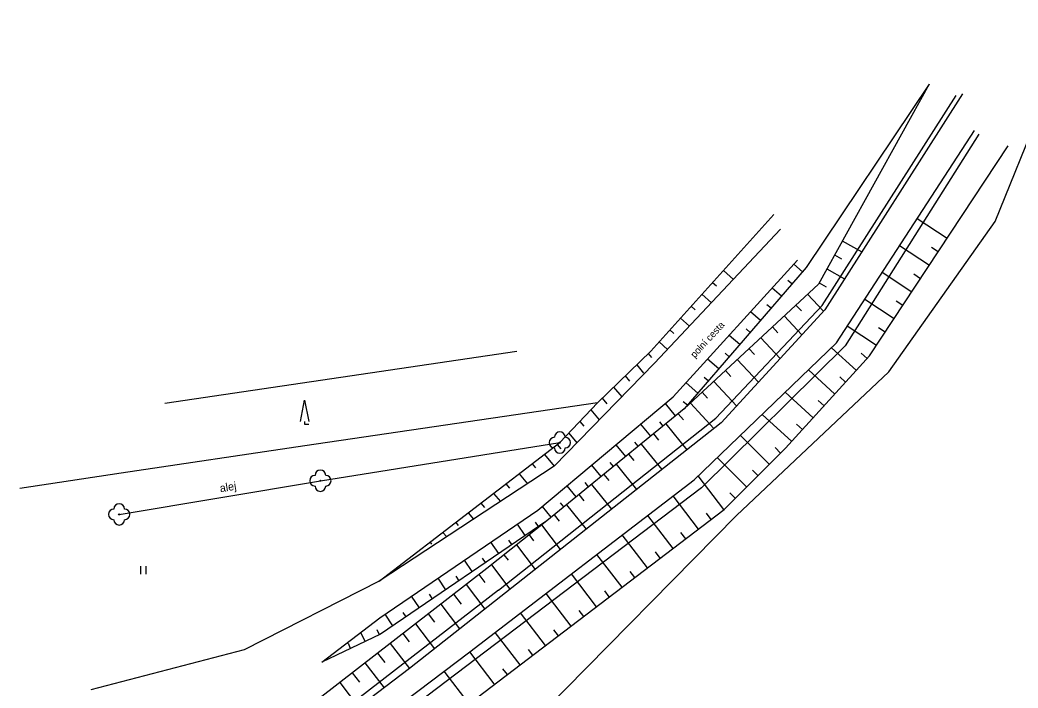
# Model space of a CAD drawing. Extents: x -538441 to -536770, y -1181008 to -1179809.
# Drawn here: x -537854.8 to -537761.3, y -1180018.5 to -1179955.9 of the extents above; entities that cross this region are included whole.
import ezdxf

# ---------------------------------------------------------------- set-up
doc = ezdxf.new("R2010")
doc.units = 0
for name, color, linetype in [('Vrstva 11', 7, 'Continuous'), ('Vrstva 14', 7, 'Continuous'), ('Vrstva 15', 7, 'Continuous'), ('Vrstva 21', 7, 'Continuous'), ('Vrstva 22', 7, 'Continuous'), ('Vrstva 23', 7, 'Continuous'), ('Vrstva 36', 7, 'Continuous'), ('Vrstva 40', 7, 'Continuous'), ('Vrstva 41', 7, 'Continuous')]:
    doc.layers.add(name, color=color, linetype=linetype)

msp = doc.modelspace()

# ---------------------------------------------------------------- linework, layer by layer
at = {"layer": 'Vrstva 11'}
for p, q in [((-537783.57, -1179975.55), (-537795.37, -1179988.09)), ((-537793.62, -1179991.25), (-537781.98, -1179978.43)), ((-537795.37, -1179988.09), (-537804.772, -1179997.713)), ((-537806.3, -1180001.86), (-537793.62, -1179991.25)), ((-537804.772, -1179997.713), (-537821.16, -1180008.51)), ((-537821.11, -1180011.93), (-537806.3, -1180001.86)), ((-537821.16, -1180008.51), (-537833.82, -1180014.91)), ((-537826.55, -1180016.09), (-537821.11, -1180011.93)), ((-537833.82, -1180014.91), (-537848.18, -1180018.66))]:
    msp.add_line(p, q, dxfattribs=at)
at = {"layer": 'Vrstva 14'}
for p, q in [((-537769.66, -1179961.95), (-537781.17, -1179979.12)), ((-537769.66, -1179961.95), (-537780.03, -1179980.68)), ((-537779.685, -1179982.679), (-537767.11, -1179963.02)), ((-537766.54, -1179962.86), (-537779.435, -1179983.095)), ((-537778.34, -1179986.19), (-537765.4, -1179966.29)), ((-537765.01, -1179966.64), (-537777.53, -1179986.47)), ((-537775.23, -1179987.41), (-537762.24, -1179967.74)), ((-537795.73, -1179986.96), (-537784.21, -1179974.16)), ((-537781.17, -1179979.12), (-537792.59, -1179992.36)), ((-537780.03, -1179980.68), (-537792.59, -1179992.36)), ((-537789.63, -1179993.24), (-537779.685, -1179982.679)), ((-537779.435, -1179983.095), (-537789.14, -1179993.67)), ((-537791.68, -1179999.01), (-537778.34, -1179986.19)), ((-537777.53, -1179986.47), (-537790.98, -1179999.77)), ((-537800.73, -1179991.8), (-537795.73, -1179986.96)), ((-537783.11, -1179996.05), (-537775.23, -1179987.41)), ((-537804.25, -1179995.52), (-537800.73, -1179991.8)), ((-537792.59, -1179992.36), (-537805.48, -1180002.85)), ((-537789.14, -1179993.67), (-537818.346, -1180016.674)), ((-537810, -1180009.34), (-537789.63, -1179993.24)), ((-537821.16, -1180008.51), (-537804.25, -1179995.52)), ((-537788.85, -1180001.78), (-537783.11, -1179996.05)), ((-537812.678, -1180015.118), (-537791.68, -1179999.01)), ((-537790.98, -1179999.77), (-537819.02, -1180020.99)), ((-537812.69, -1180019.93), (-537788.85, -1180001.78)), ((-537805.48, -1180002.85), (-537821.04, -1180013.46)), ((-537810, -1180009.34), (-537847.04, -1180037.92)), ((-537821.04, -1180013.46), (-537826.55, -1180016.09)), ((-537821.3, -1180021.62), (-537812.678, -1180015.118)), ((-537818.346, -1180016.674), (-537846.965, -1180038.423))]:
    msp.add_line(p, q, dxfattribs=at)
msp.add_lwpolyline([(-537805.48, -1180002.85), (-537811.1, -1180007.31), (-537831.984, -1180023.509), (-537837, -1180027.4)], dxfattribs=at)
at = {"layer": 'Vrstva 15'}
for p, q in [((-537767.973, -1179976.422), (-537770.782, -1179974.567)), ((-537777.79, -1179976.635), (-537775.963, -1179977.647)), ((-537769.627, -1179978.925), (-537772.418, -1179977.082)), ((-537778.517, -1179977.947), (-537777.861, -1179978.31)), ((-537768.8, -1179977.674), (-537769.426, -1179977.26)), ((-537781.524, -1179979.531), (-537782.34, -1179978.827)), ((-537788.929, -1179979.403), (-537787.99, -1179980.247)), ((-537779.243, -1179979.259), (-537777.578, -1179980.181)), ((-537771.28, -1179981.429), (-537774.053, -1179979.597)), ((-537770.453, -1179980.177), (-537771.079, -1179979.764)), ((-537789.932, -1179980.518), (-537789.56, -1179980.852)), ((-537782.504, -1179980.667), (-537782.883, -1179980.34)), ((-537779.97, -1179980.572), (-537779.314, -1179980.935)), ((-537790.936, -1179981.633), (-537790.047, -1179982.433)), ((-537783.484, -1179981.802), (-537784.358, -1179981.049)), ((-537781.038, -1179981.617), (-537779.548, -1179983.219)), ((-537791.939, -1179982.748), (-537791.567, -1179983.082)), ((-537784.463, -1179982.938), (-537784.842, -1179982.612)), ((-537782.136, -1179982.639), (-537781.625, -1179983.188)), ((-537772.933, -1179983.932), (-537775.688, -1179982.112)), ((-537772.106, -1179982.68), (-537772.732, -1179982.267)), ((-537785.443, -1179984.074), (-537786.375, -1179983.27)), ((-537783.235, -1179983.66), (-537781.583, -1179985.436)), ((-537792.942, -1179983.863), (-537792.103, -1179984.618)), ((-537784.333, -1179984.681), (-537783.822, -1179985.231)), ((-537774.586, -1179986.435), (-537777.324, -1179984.627)), ((-537793.946, -1179984.978), (-537793.574, -1179985.312)), ((-537787.402, -1179986.346), (-537788.392, -1179985.492)), ((-537786.423, -1179985.21), (-537786.801, -1179984.883)), ((-537773.76, -1179985.184), (-537774.386, -1179984.77)), ((-537794.949, -1179986.093), (-537794.159, -1179986.803)), ((-537785.431, -1179985.703), (-537783.618, -1179987.653)), ((-537795.97, -1179987.192), (-537795.662, -1179987.557)), ((-537788.382, -1179987.482), (-537788.761, -1179987.155)), ((-537786.53, -1179986.724), (-537786.019, -1179987.274)), ((-537776.464, -1179988.764), (-537778.801, -1179986.633)), ((-537775.454, -1179987.655), (-537776.008, -1179987.15)), ((-537797.05, -1179988.238), (-537796.401, -1179989.006)), ((-537789.362, -1179988.617), (-537790.409, -1179987.714)), ((-537787.628, -1179987.746), (-537785.653, -1179989.87)), ((-537798.13, -1179989.284), (-537797.727, -1179989.762)), ((-537788.727, -1179988.767), (-537788.216, -1179989.317)), ((-537778.486, -1179990.98), (-537780.968, -1179988.716)), ((-537777.475, -1179989.872), (-537778.029, -1179989.366)), ((-537799.211, -1179990.329), (-537798.444, -1179991.237)), ((-537791.321, -1179990.889), (-537792.427, -1179989.936)), ((-537790.342, -1179989.753), (-537790.72, -1179989.427)), ((-537789.825, -1179989.789), (-537787.688, -1179992.087)), ((-537790.924, -1179990.81), (-537790.413, -1179991.36)), ((-537780.508, -1179993.197), (-537783.136, -1179990.799)), ((-537800.291, -1179991.375), (-537799.854, -1179991.891)), ((-537793.41, -1179993.028), (-537794.356, -1179991.866)), ((-537792.301, -1179992.025), (-537792.68, -1179991.698)), ((-537792.022, -1179991.832), (-537789.817, -1179994.203)), ((-537779.497, -1179992.088), (-537780.051, -1179991.583)), ((-537801.346, -1179992.451), (-537800.55, -1179993.392)), ((-537793.152, -1179992.817), (-537792.678, -1179993.399)), ((-537782.529, -1179995.413), (-537785.304, -1179992.883)), ((-537802.383, -1179993.547), (-537802.011, -1179993.986)), ((-537795.737, -1179994.921), (-537796.657, -1179993.791)), ((-537794.574, -1179993.974), (-537794.889, -1179993.587)), ((-537794.315, -1179993.764), (-537792.34, -1179996.191)), ((-537781.518, -1179994.305), (-537782.073, -1179993.8)), ((-537803.42, -1179994.643), (-537802.657, -1179995.548)), ((-537795.479, -1179994.711), (-537795.005, -1179995.293)), ((-537784.623, -1179997.561), (-537787.34, -1179994.839)), ((-537804.498, -1179995.711), (-537804.169, -1179996.1)), ((-537798.064, -1179996.815), (-537798.958, -1179995.716)), ((-537796.901, -1179995.868), (-537797.216, -1179995.48)), ((-537796.642, -1179995.658), (-537794.697, -1179998.047)), ((-537805.69, -1179996.626), (-537804.772, -1179997.713)), ((-537797.806, -1179996.604), (-537797.332, -1179997.186)), ((-537783.562, -1179996.501), (-537784.092, -1179995.97)), ((-537806.849, -1179997.516), (-537806.533, -1179997.89)), ((-537800.391, -1179998.708), (-537801.259, -1179997.642)), ((-537799.227, -1179997.762), (-537799.543, -1179997.374)), ((-537798.969, -1179997.551), (-537797.055, -1179999.904)), ((-537786.746, -1179999.68), (-537789.503, -1179996.918)), ((-537808.063, -1179998.449), (-537807.283, -1179999.367)), ((-537800.132, -1179998.498), (-537799.659, -1179999.08)), ((-537788.872, -1180001.797), (-537791.292, -1179998.637)), ((-537785.685, -1179998.62), (-537786.215, -1179998.09)), ((-537809.295, -1179999.396), (-537808.961, -1179999.79)), ((-537802.718, -1180000.602), (-537803.56, -1179999.567)), ((-537801.554, -1179999.655), (-537801.87, -1179999.267)), ((-537801.296, -1179999.445), (-537799.412, -1180001.76)), ((-537810.451, -1180000.283), (-537809.813, -1180001.034)), ((-537802.459, -1180000.392), (-537801.986, -1180000.973)), ((-537791.254, -1180003.621), (-537793.636, -1180000.51)), ((-537787.808, -1180000.74), (-537788.338, -1180000.209)), ((-537811.637, -1180001.195), (-537811.305, -1180001.585)), ((-537805.045, -1180002.496), (-537805.861, -1180001.493)), ((-537803.881, -1180001.549), (-537804.197, -1180001.161)), ((-537803.623, -1180001.339), (-537801.769, -1180003.617)), ((-537812.821, -1180002.104), (-537812.325, -1180002.689)), ((-537804.786, -1180002.285), (-537804.313, -1180002.867)), ((-537793.646, -1180005.431), (-537796.016, -1180002.336)), ((-537790.063, -1180002.709), (-537790.519, -1180002.113)), ((-537814.003, -1180003.012), (-537813.772, -1180003.284)), ((-537807.495, -1180004.224), (-537808.218, -1180003.164)), ((-537806.255, -1180003.379), (-537806.537, -1180002.966)), ((-537805.954, -1180003.226), (-537804.203, -1180005.534)), ((-537815.2, -1180003.932), (-537814.845, -1180004.349)), ((-537807.13, -1180004.159), (-537806.704, -1180004.72)), ((-537796.033, -1180007.248), (-537798.397, -1180004.162)), ((-537792.453, -1180004.523), (-537792.901, -1180003.938)), ((-537816.405, -1180004.857), (-537816.268, -1180005.019)), ((-537809.973, -1180005.914), (-537810.698, -1180004.851)), ((-537808.734, -1180005.069), (-537809.016, -1180004.656)), ((-537808.305, -1180005.092), (-537806.56, -1180007.391)), ((-537809.48, -1180006.024), (-537809.094, -1180006.533)), ((-537798.42, -1180009.066), (-537800.777, -1180005.988)), ((-537794.839, -1180006.34), (-537795.282, -1180005.762)), ((-537812.452, -1180007.604), (-537813.179, -1180006.538)), ((-537811.213, -1180006.759), (-537811.494, -1180006.346)), ((-537810.655, -1180006.957), (-537808.918, -1180009.247)), ((-537813.691, -1180008.449), (-537813.973, -1180008.036)), ((-537811.837, -1180007.881), (-537811.273, -1180008.626)), ((-537800.807, -1180010.883), (-537803.157, -1180007.814)), ((-537797.226, -1180008.157), (-537797.664, -1180007.586)), ((-537814.931, -1180009.294), (-537815.66, -1180008.224)), ((-537813.022, -1180008.801), (-537811.275, -1180011.104)), ((-537817.409, -1180010.984), (-537818.141, -1180009.911)), ((-537816.17, -1180010.139), (-537816.452, -1180009.726)), ((-537814.207, -1180009.72), (-537813.505, -1180010.647)), ((-537803.194, -1180012.7), (-537805.538, -1180009.64)), ((-537799.613, -1180009.974), (-537800.046, -1180009.41)), ((-537815.393, -1180010.64), (-537813.632, -1180012.961)), ((-537819.888, -1180012.674), (-537820.622, -1180011.598)), ((-537818.649, -1180011.829), (-537818.93, -1180011.416)), ((-537816.578, -1180011.559), (-537816, -1180012.321)), ((-537805.581, -1180014.518), (-537807.918, -1180011.466)), ((-537802, -1180011.792), (-537802.427, -1180011.234)), ((-537817.763, -1180012.478), (-537815.989, -1180014.817)), ((-537822.489, -1180014.152), (-537822.897, -1180013.297)), ((-537821.135, -1180013.505), (-537821.351, -1180013.054)), ((-537818.949, -1180013.398), (-537818.35, -1180014.188)), ((-537807.968, -1180016.335), (-537810.298, -1180013.292)), ((-537804.387, -1180013.609), (-537804.809, -1180013.058)), ((-537823.843, -1180014.798), (-537824.058, -1180014.346)), ((-537820.134, -1180014.317), (-537818.346, -1180016.674)), ((-537821.319, -1180015.237), (-537820.65, -1180016.12)), ((-537810.391, -1180018.105), (-537812.678, -1180015.118)), ((-537806.774, -1180015.426), (-537807.191, -1180014.882)), ((-537822.502, -1180016.154), (-537820.709, -1180018.47)), ((-537823.687, -1180017.074), (-537823.01, -1180017.949)), ((-537812.742, -1180019.969), (-537815.074, -1180016.925)), ((-537809.162, -1180017.244), (-537809.573, -1180016.706)), ((-537824.872, -1180017.993), (-537823.097, -1180020.285))]:
    msp.add_line(p, q, dxfattribs=at)
at = {"layer": 'Vrstva 21'}
for p, q in [((-537841.25, -1179991.83), (-537808.27, -1179986.96)), ((-537800.73, -1179991.8), (-537828.14, -1179995.83)), ((-537828.14, -1179995.83), (-537845.33, -1179998.39)), ((-537845.33, -1179998.39), (-537854.822, -1179999.804))]:
    msp.add_line(p, q, dxfattribs=at)
at = {"layer": 'Vrstva 22'}
for centre in [(-537804.25, -1179995.52), (-537826.68, -1179999.09), (-537845.53, -1180002.24)]:
    msp.add_circle(centre, 0.05, dxfattribs=at)
for centre, start, end in [((-537804.25, -1179995.02), 0, 180), ((-537804.75, -1179995.52), 90, 270), ((-537803.75, -1179995.52), 270, 90), ((-537804.25, -1179996.02), 180, 0), ((-537827.18, -1179999.09), 90, 270), ((-537826.68, -1179998.59), 0, 180), ((-537826.18, -1179999.09), 270, 90), ((-537826.68, -1179999.59), 180, 0), ((-537845.53, -1180001.74), 0, 180), ((-537846.03, -1180002.24), 90, 270), ((-537845.03, -1180002.24), 270, 90), ((-537845.53, -1180002.74), 180, 0)]:
    msp.add_arc(centre, 0.5, start, end, dxfattribs=at)
at = {"layer": 'Vrstva 23'}
for p, q in [((-537763.47, -1179974.81), (-537755.83, -1179955.95)), ((-537773.42, -1179988.91), (-537763.47, -1179974.81)), ((-537787.71, -1180002.34), (-537773.42, -1179988.91)), ((-537826.68, -1179999.09), (-537804.25, -1179995.52)), ((-537845.53, -1180002.24), (-537826.68, -1179999.09)), ((-537809.8, -1180024.77), (-537787.71, -1180002.34))]:
    msp.add_line(p, q, dxfattribs=at)
at = {"layer": 'Vrstva 36'}
for p, q in [((-537843.498, -1180007.836), (-537843.498, -1180007.086)), ((-537842.998, -1180007.836), (-537842.998, -1180007.086))]:
    msp.add_line(p, q, dxfattribs=at)
for points in [[(-537828.527, -1179993.554), (-537828.152, -1179991.554), (-537827.777, -1179993.554)], [(-537828.152, -1179993.554), (-537828.152, -1179993.804), (-537827.777, -1179993.804)]]:
    msp.add_lwpolyline(points, dxfattribs=at)

# ---------------------------------------------------------------- texts
at = {"layer": 'Vrstva 40'}
msp.add_text('polní cesta', height=0.65, rotation=47.51579, dxfattribs=at).set_placement((-537791.605, -1179987.645))
at = {"layer": 'Vrstva 41'}
msp.add_text('alej', height=0.75, rotation=9.48697, dxfattribs=at).set_placement((-537836.042, -1180000.175))

doc.saveas('drawing.dxf')
